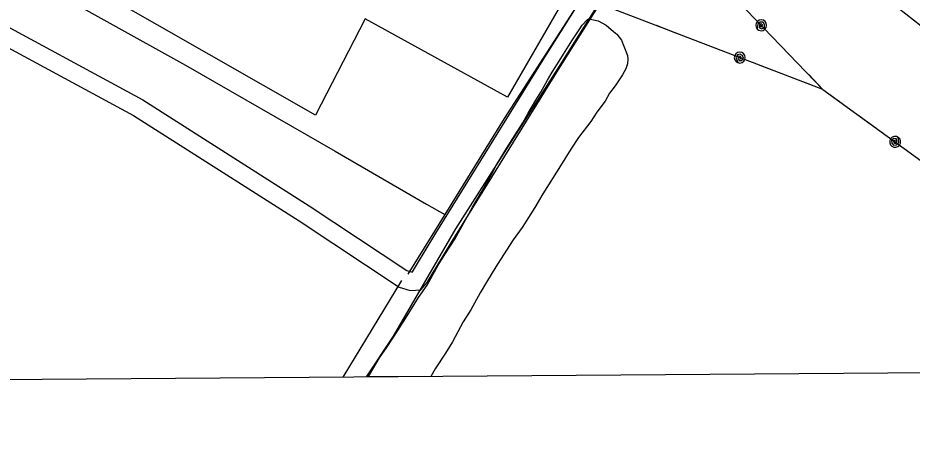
# Model space of a CAD drawing. Extents: x 3535183 to 3573198, y 534952 to 560562.
# Drawn here: x 3552352 to 3553827, y 540353 to 541047 of the extents above; entities that cross this region are included whole.
import ezdxf

# ---------------------------------------------------------------- set-up
doc = ezdxf.new("R2010")
doc.units = 0
for name, color, linetype in [('V-DTCH-CNTR', 7, 'Continuous'), ('V-GRID-FRAM', 7, 'Continuous'), ('V-ROAD-CNTR', 7, 'Continuous'), ('V-SITE-OTLN', 7, 'Continuous'), ('V-SITE-VEGE', 7, 'Continuous'), ('V-TOPO-SHOR', 7, 'Continuous'), ('V-UTIL-LINE', 7, 'Continuous')]:
    doc.layers.add(name, color=color, linetype=linetype)

msp = doc.modelspace()

# ---------------------------------------------------------------- linework, layer by layer
at = {"layer": 'V-DTCH-CNTR'}
for points in [[(3553572.8, 541240.1), (3553728.5, 541123.7), (3553879.8, 541004.7), (3554051.5, 540876.3), (3554223.3, 540751.5), (3554307.5, 540688.6)], [(3553405.9, 541224.6), (3553245.8, 540969.2), (3553073.8, 540699.3), (3552971.1, 540522.6), (3552926.2, 540455.2)]]:
    msp.add_lwpolyline(points, dxfattribs=at)
at = {"layer": 'V-GRID-FRAM'}
msp.add_lwpolyline([(3539245.8, 558535.3), (3570887.5, 558774.6), (3571033, 540592.1), (3539375.4, 540352.7), (3539245.8, 558535.3)], dxfattribs=at)
at = {"layer": 'V-ROAD-CNTR'}
for points in [[(3553009.5, 540639.8), (3553041.2, 540692.1), (3553218.2, 540977.9), (3553438.5, 541327.1), (3553639.5, 541648.1), (3553706.4, 541759.7), (3553724.4, 541783.8)], [(3553033.8, 540622), (3553066.8, 540676.4), (3553243.7, 540962), (3553463.9, 541311.1), (3553665.1, 541632.5), (3553731.3, 541743), (3553746.5, 541763.2)], [(3552318.8, 541041.1), (3552557.8, 540912), (3552832.4, 540737.6), (3552993.6, 540630.8), (3553002.8, 540628), (3553002.1, 540628), (3553002.6, 540628.5), (3553009.5, 540639.8)], [(3552301.2, 541016.6), (3552542.6, 540886.1), (3552816, 540712.5), (3552980.7, 540603.3), (3552999, 540597.8), (3553016.4, 540598.6), (3553027, 540610.8), (3553033.8, 540622)]]:
    msp.add_lwpolyline(points, dxfattribs=at)
at = {"layer": 'V-SITE-OTLN'}
msp.add_lwpolyline([(3552822.4, 541838.8), (3553478, 541468.2), (3553159.7, 540916.5), (3552924.5, 541046), (3552843, 540886.7), (3552406, 541136.4)], close=True, dxfattribs=at)
at = {"layer": 'V-SITE-VEGE'}
for p, q in [((3553282.6, 541035.2), (3553291.4, 541044.9)), ((3553291.4, 541044.9), (3553294, 541045.7)), ((3553294, 541045.7), (3553309, 541042.6)), ((3553309, 541042.6), (3553322.2, 541035.3)), ((3553266.6, 541011.3), (3553279, 541029.4)), ((3553279, 541029.4), (3553282.6, 541035.2)), ((3553322.2, 541035.3), (3553334.5, 541024.8)), ((3553334.5, 541024.8), (3553340.2, 541020.3)), ((3553260.2, 541000.6), (3553266.6, 541011.3)), ((3553340.2, 541020.3), (3553347.4, 541010.8)), ((3553347.4, 541010.8), (3553351.3, 541000.5)), ((3553252.2, 540987.4), (3553260.2, 541000.6)), ((3553351.3, 541000.5), (3553357.4, 540985.1)), ((3553245, 540975.9), (3553252.2, 540987.4)), ((3553357.4, 540985.1), (3553358, 540979.2)), ((3553233.3, 540957.8), (3553245, 540975.9)), ((3553357.8, 540971.6), (3553354.9, 540963.3)), ((3553358, 540979.2), (3553357.8, 540971.6)), ((3553225.3, 540944.6), (3553233.3, 540957.8)), ((3553349.5, 540953.4), (3553337, 540935.3)), ((3553354.9, 540963.3), (3553349.5, 540953.4)), ((3553214.4, 540924.8), (3553225.3, 540944.6)), ((3553337, 540935.3), (3553328.1, 540923)), ((3553206.3, 540911.6), (3553214.4, 540924.8)), ((3553328.1, 540923), (3553320.9, 540909.8)), ((3553193.7, 540890.2), (3553206.3, 540911.6)), ((3553320.9, 540909.8), (3553306.7, 540891.8)), ((3553306.7, 540891.8), (3553296.8, 540876.2)), ((3553184.7, 540874.5), (3553193.7, 540890.2)), ((3553168.5, 540848.2), (3553184.7, 540874.5)), ((3553296.8, 540876.2), (3553276.5, 540850)), ((3553157.8, 540831.7), (3553168.5, 540848.2)), ((3553276.5, 540850), (3553263.9, 540831.1)), ((3553140.7, 540803.7), (3553157.8, 540831.7)), ((3553263.9, 540831.1), (3553246.9, 540803.1)), ((3553135.2, 540793), (3553140.7, 540803.7)), ((3553246.9, 540803.1), (3553218.1, 540757)), ((3553116.3, 540759.1), (3553135.2, 540793)), ((3553101.9, 540735.2), (3553116.3, 540759.1)), ((3553218.1, 540757), (3553204.7, 540734.7)), ((3553072.9, 540682.4), (3553101.9, 540735.2)), ((3553204.7, 540734.7), (3553184, 540701.8)), ((3553184, 540701.8), (3553168.9, 540681.3)), ((3553055.9, 540656.9), (3553072.9, 540682.4)), ((3553168.9, 540681.3), (3553152.8, 540656.6)), ((3553045.1, 540639.6), (3553055.9, 540656.9)), ((3553152.8, 540656.6), (3553140.3, 540636.9)), ((3553027, 540606.6), (3553045.1, 540639.6)), ((3553140.3, 540636.9), (3553125, 540611.3)), ((3553125, 540611.3), (3553114.2, 540594)), ((3553012.8, 540586.1), (3553027, 540606.6)), ((3552991.2, 540551.5), (3553012.8, 540586.1)), ((3553114.2, 540594), (3553098.8, 540566)), ((3553098.8, 540566), (3553086.3, 540546.2)), ((3552978.7, 540531.7), (3552991.2, 540551.5)), ((3553086.3, 540546.2), (3553069, 540513.1)), ((3552960.8, 540504.6), (3552978.7, 540531.7)), ((3553069, 540513.1), (3553057.3, 540494.2)), ((3552948.3, 540486.5), (3552960.8, 540504.6)), ((3553057.3, 540494.2), (3553040.3, 540468.7)), ((3552932.1, 540458.5), (3552948.3, 540486.5)), ((3553040.3, 540468.7), (3553033, 540456)), ((3552929.8, 540455.2), (3552932.1, 540458.5)), ((3553033, 540456), (3552929.8, 540455.2))]:
    msp.add_line(p, q, dxfattribs=at)
at = {"layer": 'V-TOPO-SHOR'}
for points in [[(3553428, 541316.9), (3553294.6, 541100.2), (3553154.1, 540881.2), (3553056.1, 540722.9), (3552995.2, 540624.6)], [(3552368.7, 541113.8), (3552628.5, 540969.2), (3552875.3, 540827.6), (3553025.9, 540740.2), (3553056.1, 540722.9)], [(3552984.4, 540614.5), (3552887.8, 540454.9)]]:
    msp.add_lwpolyline(points, dxfattribs=at)
at = {"layer": 'V-UTIL-LINE'}
for points in [[(3553680.1, 540929.2), (3553204, 541423.8), (3553094.3, 541495.8)], [(3553680.1, 540929.2), (3553152.6, 541131.8)], [(3553578.1, 541035.1), (3553577.5, 541032.3), (3553579.7, 541033.2), (3553580.1, 541035.9), (3553577.9, 541037.8), (3553575.3, 541035.5), (3553575.1, 541030.9), (3553579.1, 541029.3), (3553583.4, 541031.6), (3553583.7, 541036.2), (3553581.4, 541040), (3553576.6, 541040.5), (3553572.4, 541037), (3553571.6, 541028.8), (3553574.5, 541026.8), (3553577.9, 541026.1), (3553581.4, 541026.7), (3553584.4, 541028.6), (3553586.4, 541031.5), (3553587.1, 541034.9), (3553586.5, 541038.4), (3553584.6, 541041.3), (3553581.7, 541043.3), (3553578.3, 541044.1), (3553574.8, 541043.5), (3553571.9, 541041.6), (3553569.9, 541038.7), (3553569.1, 541035.3), (3553569.7, 541031.8), (3553571.6, 541028.8)], [(3553437.3, 541022.4), (3553405.6, 541034.6)], [(3553506.4, 540995.9), (3553474.7, 541008.1)], [(3553628.7, 540982.5), (3553605.2, 541007)], [(3553542.8, 540981.9), (3553543.5, 540979.1), (3553545, 540980.8), (3553544.3, 540983.5), (3553541.5, 540984.2), (3553540.1, 540981.1), (3553541.9, 540976.8), (3553546.2, 540977.1), (3553549.1, 540981), (3553547.4, 540985.2), (3553543.7, 540987.7), (3553539.1, 540986.2), (3553536.9, 540981.2), (3553539.6, 540973.5), (3553543.1, 540972.9), (3553546.5, 540973.7), (3553549.4, 540975.7), (3553551.2, 540978.7), (3553551.8, 540982.1), (3553551.1, 540985.5), (3553549, 540988.4), (3553546.1, 540990.3), (3553542.6, 540990.9), (3553539.2, 540990.1), (3553536.3, 540988.1), (3553534.4, 540985.1), (3553533.8, 540981.7), (3553534.6, 540978.2), (3553536.6, 540975.4), (3553539.6, 540973.5)], [(3553611, 540955.7), (3553579.2, 540967.9)], [(3553680.1, 540929.2), (3553656.5, 540953.7)], [(3553680.1, 540929.2), (3553648.3, 540941.4)], [(3553680.1, 540929.2), (3554166.4, 540576.5), (3554302.1, 540468.8)], [(3553680.1, 540929.2), (3553707.6, 540909.2)], [(3553740, 540885.7), (3553767.5, 540865.8)], [(3553799.1, 540842.9), (3553799.1, 540845.8), (3553797.2, 540844.5), (3553797.2, 540841.7), (3553799.7, 540840.3), (3553801.9, 540842.9), (3553801.2, 540847.6), (3553797.1, 540848.4), (3553793.3, 540845.4), (3553793.8, 540840.8), (3553796.7, 540837.5), (3553801.5, 540837.8), (3553805, 540842), (3553804.3, 540850.2), (3553801.2, 540851.6), (3553797.6, 540851.8), (3553794.3, 540850.6), (3553791.8, 540848.2), (3553790.3, 540845), (3553790.2, 540841.5), (3553791.4, 540838.2), (3553793.8, 540835.6), (3553797, 540834.1), (3553800.5, 540834), (3553803.8, 540835.2), (3553806.3, 540837.6), (3553807.8, 540840.8), (3553807.9, 540844.3), (3553806.7, 540847.6), (3553804.3, 540850.2)]]:
    msp.add_lwpolyline(points, dxfattribs=at)

doc.saveas('drawing.dxf')
